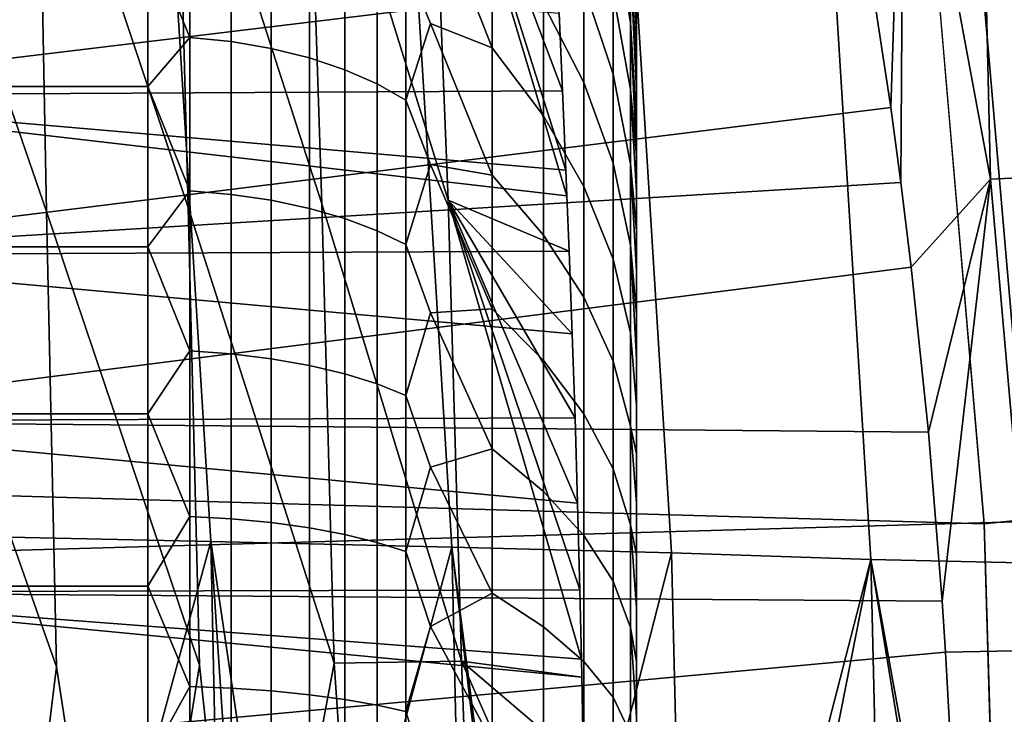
# Model space of a CAD drawing. Header units: metres. Extents: x -166 to 33, y -71 to 34.
# Tile 276 of 332: x 29.82 to 31.3, y 0.61 to 1.65. Entities that reach past the tile are written whole.
import ezdxf

# ---------------------------------------------------------------- set-up
doc = ezdxf.new("R2010")
doc.units = ezdxf.units.M
doc.layers.add('solid_12208131', color=7, linetype='CONTINUOUS')

msp = doc.modelspace()

# ---------------------------------------------------------------- linework, layer by layer
at = {"layer": 'solid_12208131'}
for points in [[(31.402836, 1.417524, 142.166565), (31.367741, 2.126644, 141.535721), (31.228077, 2.826115, 141.977173), (31.261274, 2.118372, 143.057449)], [(31.277578, 1.411286, 143.899338), (31.261274, 2.118372, 143.057449), (31.109476, 2.814106, 143.646591), (31.148167, 2.110228, 144.580521)], [(30.465788, 1.380104, 153.048004), (30.438736, 2.069463, 152.573776), (30.24048, 2.747372, 153.473602), (30.254202, 2.060874, 154.335434)], [(30.276844, 1.374363, 154.819305), (30.254202, 2.060874, 154.335434), (30.050411, 2.735991, 155.240753), (30.058596, 2.052403, 156.098282)], [(29.864738, 1.363108, 158.365234), (29.851561, 2.044041, 157.862152), (29.635952, 2.713676, 158.778183), (29.63275, 2.035781, 159.626862)], [(30.076614, 1.368699, 156.591766), (30.058596, 2.052403, 156.098282), (29.84902, 2.724763, 157.009003), (29.851561, 2.044041, 157.862152)], [(31.21262, 2.701139, 136.199997), (-0.248221, 1.805308, 136.199997), (-0.325803, 0.90286, 136.199997), (31.3414, 1.803235, 136.199997)], [(-0.036319, 2.240965, 136.449997), (31.191105, 1.793371, 136.449997), (31.268379, 0.895766, 136.449997), (-0.094238, 1.793319, 136.449997)], [(31.148167, 2.110228, 144.580521), (31.093777, 1.74741, 145.829117), (31.128571, 1.518571, 145.690216)], [(31.148167, 2.110228, 144.580521), (31.128571, 1.518571, 145.690216), (31.143661, 1.406231, 145.631317)], [(31.148167, 2.110228, 144.580521), (31.143661, 1.406231, 145.631317), (31.159151, 1.27975, 145.571671), (31.277578, 1.411286, 143.899338)], [(31.261274, 2.118372, 143.057449), (31.277578, 1.411286, 143.899338), (31.402836, 1.417524, 142.166565)], [(30.438736, 2.069463, 152.573776), (30.465788, 1.380104, 153.048004), (30.646978, 1.303505, 151.317642), (30.643728, 1.386193, 151.278595)], [(30.438736, 2.069463, 152.573776), (30.643728, 1.386193, 151.278595), (30.642149, 1.424921, 151.259293)], [(30.438736, 2.069463, 152.573776), (30.642149, 1.424921, 151.259293), (30.637127, 1.543718, 151.195801)], [(30.438736, 2.069463, 152.573776), (30.637127, 1.543718, 151.195801), (30.631973, 1.659614, 151.12735)], [(30.295427, 0.687118, 155.061539), (30.276844, 1.374363, 154.819305), (30.058596, 2.052403, 156.098282), (30.076614, 1.368699, 156.591766)], [(30.486029, 0.689982, 153.291306), (30.465788, 1.380104, 153.048004), (30.254202, 2.060874, 154.335434), (30.276844, 1.374363, 154.819305)], [(29.879906, 0.681502, 158.605286), (29.864738, 1.363108, 158.365234), (29.63275, 2.035781, 159.626862), (29.640863, 1.357584, 160.139481)], [(30.093506, 0.684292, 156.832932), (30.076614, 1.368699, 156.591766), (29.851561, 2.044041, 157.862152), (29.864738, 1.363108, 158.365234)], [(30.712675, 1.799753, 147.233582), (30.712675, 1.896429, 147.390594), (30.738914, 1.734234, 147.481201), (30.738914, 1.645827, 147.337616)], [(30.712675, 1.896429, 149.509415), (30.712675, 1.799753, 149.666428), (30.738914, 1.645827, 149.562378), (30.738914, 1.734234, 149.418808)], [(31.075001, 1.857635, 145.906052), (29.34763, 1.763923, 145.840195), (29.34763, 1.536287, 145.700027), (31.093777, 1.74741, 145.829117)], [(30.402805, 1.734797, 150.795593), (30.43944, 1.64426, 150.798233), (30.531868, 1.607648, 150.623688), (30.43944, 1.842665, 150.645981)], [(30.402805, 1.734797, 146.104401), (30.43944, 1.842649, 146.253998), (30.531868, 1.607648, 146.276321), (30.43944, 1.644243, 146.101761)], [(30.531868, 1.607648, 150.623688), (30.531868, 1.786198, 150.479523), (30.43944, 1.842665, 150.645981)], [(30.531868, 1.786198, 146.420486), (30.531868, 1.607648, 146.276321), (30.43944, 1.842649, 146.253998)], [(30.079336, 1.841005, 145.9608), (30.079336, 1.623273, 145.813629), (30.016487, 1.778079, 145.910629)], [(30.079336, 1.623273, 151.086365), (30.079336, 1.841005, 150.939209), (30.016487, 1.77809, 150.989365)], [(30.141251, 1.833958, 145.970322), (30.141251, 1.61706, 145.82373), (30.079336, 1.623273, 145.813629), (30.079336, 1.841005, 145.9608)], [(30.141251, 1.61706, 151.076279), (30.141251, 1.833958, 150.929672), (30.079336, 1.841005, 150.939209), (30.079336, 1.623273, 151.086365)], [(30.20118, 1.822335, 145.986038), (30.20118, 1.606812, 145.840378), (30.141251, 1.61706, 145.82373), (30.141251, 1.833958, 145.970322)], [(30.20118, 1.606812, 151.059631), (30.20118, 1.822335, 150.913956), (30.141251, 1.833958, 150.929672), (30.141251, 1.61706, 151.076279)], [(30.608696, 1.673103, 146.548981), (30.608696, 1.828293, 146.697723), (30.669142, 1.700054, 146.820633), (30.669142, 1.555749, 146.682327)], [(30.608696, 1.828293, 150.202271), (30.608696, 1.673103, 150.351013), (30.669142, 1.555749, 150.217667), (30.669142, 1.700054, 150.079376)], [(30.669142, 1.700054, 146.820633), (30.669142, 1.832109, 146.970673), (30.712675, 1.69011, 147.085327), (30.712675, 1.568289, 146.946915)], [(30.669142, 1.832109, 149.929321), (30.669142, 1.700054, 150.079376), (30.712675, 1.568289, 149.953079), (30.712675, 1.69011, 149.814667)], [(30.258175, 1.806321, 146.00769), (30.258175, 1.592691, 145.863312), (30.20118, 1.606812, 145.840378), (30.20118, 1.822335, 145.986038)], [(30.258175, 1.592691, 151.036697), (30.258175, 1.806321, 150.892303), (30.20118, 1.822335, 150.913956), (30.20118, 1.606812, 151.059631)], [(31.3414, 1.803235, 136.199997), (-0.325803, 0.90286, 136.199997), (-0.351867, 0, 136.199997), (31.418823, 0.901596, 136.199997)], [(30.311329, 1.786169, 146.034943), (30.311329, 1.574923, 145.892166), (30.258175, 1.592691, 145.863312), (30.258175, 1.806321, 146.00769)], [(30.311329, 1.574923, 151.007843), (30.311329, 1.786169, 150.865067), (30.258175, 1.806321, 150.892303), (30.258175, 1.592691, 151.036697)], [(30.712675, 1.69011, 147.085327), (30.712675, 1.799753, 147.233582), (30.738914, 1.645827, 147.337616), (30.738914, 1.545561, 147.202042)], [(30.712675, 1.799753, 149.666428), (30.712675, 1.69011, 149.814667), (30.738914, 1.545561, 149.697952), (30.738914, 1.645827, 149.562378)], [(30.738914, 1.810147, 149.268234), (30.738914, 1.734234, 149.418808), (30.747629, 1.587965, 149.297562), (30.747629, 1.62765, 149.218613)], [(30.738914, 1.810147, 149.268234), (30.747629, 1.62765, 149.218613), (30.747629, 1.663405, 149.137817)], [(30.738914, 1.810147, 147.63176), (30.747629, 1.663405, 147.762192), (30.747629, 1.62765, 147.681396)], [(30.738914, 1.734234, 147.481201), (30.738914, 1.810147, 147.63176), (30.747629, 1.62765, 147.681396), (30.747629, 1.587965, 147.602432)], [(30.747629, -1.797872, 148.362381), (30.747629, 1.8, 148.449997), (30.747629, 1.797872, 148.537613), (30.747629, -1.8, 148.449997)], [(30.747629, -1.791447, 148.27478), (30.747629, 1.797872, 148.362381), (30.747629, 1.8, 148.449997), (30.747629, -1.797872, 148.362381)], [(31.257437, 1.803268, 136.454514), (31.335125, 0.90284, 136.454514), (31.268379, 0.895766, 136.449997), (31.191105, 1.793371, 136.449997)], [(31.335125, 0.90284, 136.454514), (31.257437, 1.803268, 136.454514), (31.323545, 1.810873, 136.46817), (31.40156, 0.906662, 136.46817)], [(-0.094238, 1.793319, 136.449997), (31.268379, 0.895766, 136.449997), (31.2943, 0, 136.449997), (-0.171501, 0.895859, 136.449997)], [(30.359795, 1.762201, 146.067352), (30.359795, 1.55379, 145.926483), (30.311329, 1.574923, 145.892166), (30.311329, 1.786169, 146.034943)], [(30.359795, 1.55379, 150.973511), (30.359795, 1.762201, 150.832657), (30.311329, 1.786169, 150.865067), (30.311329, 1.574923, 151.007843)], [(30.608696, 1.673103, 146.548981), (30.608696, 1.505858, 146.41394), (30.531868, 1.607648, 146.276321), (30.531868, 1.786198, 146.420486)], [(30.608696, 1.505858, 150.486053), (30.608696, 1.673103, 150.351013), (30.531868, 1.786198, 150.479523), (30.531868, 1.607648, 150.623688)], [(30.747629, 1.791447, 148.625229), (30.747629, -1.797872, 148.537613), (30.747629, -1.8, 148.449997), (30.747629, 1.797872, 148.537613)], [(30.747629, -1.780724, 148.187286), (30.747629, 1.791447, 148.27478), (30.747629, 1.797872, 148.362381), (30.747629, -1.791447, 148.27478)], [(30.747629, 1.780724, 148.712723), (30.747629, -1.791447, 148.625229), (30.747629, -1.797872, 148.537613), (30.747629, 1.791447, 148.625229)], [(30.747629, -1.765689, 148.100235), (30.747629, 1.780724, 148.187286), (30.747629, 1.791447, 148.27478), (30.747629, -1.780724, 148.187286)], [(30.016487, 1.550004, 151.134674), (30.016487, 1.77809, 150.989365), (29.34763, 1.778084, 150.98938), (29.34763, 1.550008, 151.134674)], [(30.016487, 1.549991, 145.76532), (29.34763, 1.550008, 145.76532), (29.34763, 1.778084, 145.910629), (30.016487, 1.778079, 145.910629)], [(30.079336, 1.623273, 151.086365), (30.016487, 1.77809, 150.989365), (30.016487, 1.550004, 151.134674)], [(30.079336, 1.623273, 145.813629), (30.016487, 1.549991, 145.76532), (30.016487, 1.778079, 145.910629)], [(30.747629, 1.765689, 148.799774), (30.747629, -1.780724, 148.712723), (30.747629, -1.791447, 148.625229), (30.747629, 1.780724, 148.712723)], [(30.747629, -1.746384, 148.013962), (30.747629, 1.765689, 148.100235), (30.747629, 1.780724, 148.187286), (30.747629, -1.765689, 148.100235)], [(30.631973, 1.659614, 151.12735), (30.637127, 1.543718, 151.195801), (29.34763, 1.536287, 151.199966), (29.34763, 1.763923, 151.059799)], [(30.110807, 0.869456, 47.885841), (29.715532, 0.877912, 43.67804), (29.661283, 1.754743, 43.68594), (30.057018, 1.738067, 47.893261)], [(30.402805, 1.734797, 146.104401), (30.402805, 1.529627, 145.965729), (30.359795, 1.55379, 145.926483), (30.359795, 1.762201, 146.067352)], [(30.402805, 1.529627, 150.934265), (30.402805, 1.734797, 150.795593), (30.359795, 1.762201, 150.832657), (30.359795, 1.55379, 150.973511)], [(30.747629, 1.746384, 148.886047), (30.747629, -1.765689, 148.799774), (30.747629, -1.780724, 148.712723), (30.747629, 1.765689, 148.799774)], [(30.747629, -1.72285, 147.928665), (30.747629, 1.746384, 148.013962), (30.747629, 1.765689, 148.100235), (30.747629, -1.746384, 148.013962)], [(31.093777, 1.74741, 145.829117), (29.34763, 1.536287, 145.700027), (29.34763, 1.297446, 145.579605), (31.128571, 1.518571, 145.690216)], [(30.747629, 1.72285, 148.971329), (30.747629, -1.746384, 148.886047), (30.747629, -1.765689, 148.799774), (30.747629, 1.746384, 148.886047)], [(30.747629, -1.695158, 147.844666), (30.747629, 1.72285, 147.928665), (30.747629, 1.746384, 148.013962), (30.747629, -1.72285, 147.928665)], [(30.471653, 0.860945, 52.085899), (30.110807, 0.869456, 47.885841), (30.057018, 1.738067, 47.893261), (30.418337, 1.721243, 52.092873)], [(30.402805, 1.734797, 146.104401), (30.43944, 1.644243, 146.101761), (30.402805, 1.529627, 145.965729)], [(30.402805, 1.529627, 150.934265), (30.43944, 1.64426, 150.798233), (30.402805, 1.734797, 150.795593)], [(30.738914, 1.734234, 149.418808), (30.738914, 1.645827, 149.562378), (30.747629, 1.497202, 149.449188), (30.747629, 1.544455, 149.374481)], [(30.738914, 1.734234, 149.418808), (30.747629, 1.544455, 149.374481), (30.747629, 1.587965, 149.297562)], [(30.738914, 1.734234, 147.481201), (30.747629, 1.587965, 147.602432), (30.747629, 1.544455, 147.525528)], [(30.738914, 1.645827, 147.337616), (30.738914, 1.734234, 147.481201), (30.747629, 1.544455, 147.525528), (30.747629, 1.497202, 147.450806)], [(30.800232, 0.852049, 56.279026), (30.471653, 0.860945, 52.085899), (30.418337, 1.721243, 52.092873), (30.74741, 1.703956, 56.285572)], [(30.747629, 1.695158, 149.055344), (30.747629, -1.72285, 148.971329), (30.747629, -1.746384, 148.886047), (30.747629, 1.72285, 148.971329)], [(30.747629, -1.663405, 147.762192), (30.747629, 1.695158, 147.844666), (30.747629, 1.72285, 147.928665), (30.747629, -1.695158, 147.844666)], [(30.669142, 1.555749, 146.682327), (30.669142, 1.700054, 146.820633), (30.712675, 1.568289, 146.946915), (30.712675, 1.435169, 146.819336)], [(30.669142, 1.700054, 150.079376), (30.669142, 1.555749, 150.217667), (30.712675, 1.435169, 150.080673), (30.712675, 1.568289, 149.953079)], [(31.098579, 0.842269, 60.465946), (30.800232, 0.852049, 56.279026), (30.74741, 1.703956, 56.285572), (31.046295, 1.685722, 60.472095)], [(30.747629, 1.663405, 149.137817), (30.747629, -1.695158, 149.055344), (30.747629, -1.72285, 148.971329), (30.747629, 1.695158, 149.055344)], [(30.747629, -1.62765, 147.681396), (30.747629, 1.663405, 147.762192), (30.747629, 1.695158, 147.844666), (30.747629, -1.663405, 147.762192)], [(30.712675, 1.568289, 146.946915), (30.712675, 1.69011, 147.085327), (30.738914, 1.545561, 147.202042), (30.738914, 1.434159, 147.07547)], [(30.712675, 1.69011, 149.814667), (30.712675, 1.568289, 149.953079), (30.738914, 1.434159, 149.824524), (30.738914, 1.545561, 149.697952)], [(31.098579, 0.842269, 60.465946), (31.046295, 1.685722, 60.472095), (31.316601, 1.671194, 64.653198), (31.368494, 0.83632, 64.647408)], [(30.608696, 1.505858, 146.41394), (30.608696, 1.673103, 146.548981), (30.669142, 1.555749, 146.682327), (30.669142, 1.400235, 146.556763)], [(30.608696, 1.673103, 150.351013), (30.608696, 1.505858, 150.486053), (30.669142, 1.400235, 150.343246), (30.669142, 1.555749, 150.217667)], [(30.747629, 1.62765, 149.218613), (30.747629, -1.663405, 149.137817), (30.747629, -1.695158, 149.055344), (30.747629, 1.663405, 149.137817)], [(30.747629, -1.587965, 147.602432), (30.747629, 1.62765, 147.681396), (30.747629, 1.663405, 147.762192), (30.747629, -1.62765, 147.681396)], [(30.402805, 1.529627, 150.934265), (30.43944, 1.433342, 150.932602), (30.531868, 1.417516, 150.752197), (30.43944, 1.64426, 150.798233)], [(30.402805, 1.529627, 145.965729), (30.43944, 1.644243, 146.101761), (30.531868, 1.417516, 146.147812), (30.43944, 1.433323, 145.967392)], [(30.531868, 1.417516, 150.752197), (30.531868, 1.607648, 150.623688), (30.43944, 1.64426, 150.798233)], [(30.531868, 1.607648, 146.276321), (30.531868, 1.417516, 146.147812), (30.43944, 1.644243, 146.101761)], [(30.738914, 1.645827, 149.562378), (30.738914, 1.545561, 149.697952), (30.747629, 1.391972, 149.591232), (30.747629, 1.446319, 149.521515)], [(30.738914, 1.645827, 149.562378), (30.747629, 1.446319, 149.521515), (30.747629, 1.497202, 149.449188)], [(30.738914, 1.545561, 147.202042), (30.738914, 1.645827, 147.337616), (30.747629, 1.497202, 147.450806), (30.747629, 1.446319, 147.378479)], [(30.079336, 1.623273, 145.813629), (30.079336, 1.393846, 145.685471), (30.016487, 1.549991, 145.76532)], [(30.079336, 1.393846, 151.214523), (30.079336, 1.623273, 151.086365), (30.016487, 1.550004, 151.134674)], [(30.141251, 1.61706, 145.82373), (30.141251, 1.388511, 145.696045), (30.079336, 1.393846, 145.685471), (30.079336, 1.623273, 145.813629)], [(30.141251, 1.388511, 151.203949), (30.141251, 1.61706, 151.076279), (30.079336, 1.623273, 151.086365), (30.079336, 1.393846, 151.214523)], [(30.747629, 1.587965, 149.297562), (30.747629, -1.62765, 149.218613), (30.747629, -1.663405, 149.137817), (30.747629, 1.62765, 149.218613)], [(30.747629, -1.544455, 147.525528), (30.747629, 1.587965, 147.602432), (30.747629, 1.62765, 147.681396), (30.747629, -1.587965, 147.602432)], [(30.20118, 1.606812, 145.840378), (30.20118, 1.379711, 145.713501), (30.141251, 1.388511, 145.696045), (30.141251, 1.61706, 145.82373)], [(30.20118, 1.379711, 151.186493), (30.20118, 1.606812, 151.059631), (30.141251, 1.61706, 151.076279), (30.141251, 1.388511, 151.203949)], [(30.258175, 1.592691, 145.863312), (30.258175, 1.367587, 145.737549), (30.20118, 1.379711, 145.713501), (30.20118, 1.606812, 145.840378)], [(30.258175, 1.367587, 151.162445), (30.258175, 1.592691, 151.036697), (30.20118, 1.606812, 151.059631), (30.20118, 1.379711, 151.186493)], [(30.608696, 1.505858, 146.41394), (30.608696, 1.327764, 146.293579), (30.531868, 1.417516, 146.147812), (30.531868, 1.607648, 146.276321)], [(30.608696, 1.327764, 150.60643), (30.608696, 1.505858, 150.486053), (30.531868, 1.607648, 150.623688), (30.531868, 1.417516, 150.752197)], [(30.311329, 1.574923, 145.892166), (30.311329, 1.35233, 145.767807), (30.258175, 1.367587, 145.737549), (30.258175, 1.592691, 145.863312)], [(30.311329, 1.35233, 151.132187), (30.311329, 1.574923, 151.007843), (30.258175, 1.592691, 151.036697), (30.258175, 1.367587, 151.162445)], [(30.747629, 1.544455, 149.374481), (30.747629, -1.587965, 149.297562), (30.747629, -1.62765, 149.218613), (30.747629, 1.587965, 149.297562)], [(30.747629, -1.497202, 147.450806), (30.747629, 1.544455, 147.525528), (30.747629, 1.587965, 147.602432), (30.747629, -1.544455, 147.525528)], [(30.359795, 1.55379, 145.926483), (30.359795, 1.334183, 145.803802), (30.311329, 1.35233, 145.767807), (30.311329, 1.574923, 145.892166)], [(30.359795, 1.334183, 151.096191), (30.359795, 1.55379, 150.973511), (30.311329, 1.574923, 151.007843), (30.311329, 1.35233, 151.132187)], [(30.712675, 1.435169, 146.819336), (30.712675, 1.568289, 146.946915), (30.738914, 1.434159, 147.07547), (30.738914, 1.312424, 146.958801)], [(30.712675, 1.568289, 149.953079), (30.712675, 1.435169, 150.080673), (30.738914, 1.312424, 149.941208), (30.738914, 1.434159, 149.824524)], [(30.016487, 1.549991, 145.76532), (30.016487, 1.310108, 145.640442), (29.34763, 1.310106, 145.640442), (29.34763, 1.550008, 145.76532)], [(30.016487, 1.310121, 151.259552), (30.016487, 1.550004, 151.134674), (29.34763, 1.550008, 151.134674), (29.34763, 1.310106, 151.259552)], [(30.079336, 1.393846, 151.214523), (30.016487, 1.550004, 151.134674), (30.016487, 1.310121, 151.259552)], [(30.079336, 1.393846, 145.685471), (30.016487, 1.310108, 145.640442), (30.016487, 1.549991, 145.76532)], [(30.402805, 1.529627, 145.965729), (30.402805, 1.313435, 145.844955), (30.359795, 1.334183, 145.803802), (30.359795, 1.55379, 145.926483)], [(30.402805, 1.313435, 151.055038), (30.402805, 1.529627, 150.934265), (30.359795, 1.55379, 150.973511), (30.359795, 1.334183, 151.096191)], [(30.669142, 1.400235, 146.556763), (30.669142, 1.555749, 146.682327), (30.712675, 1.435169, 146.819336), (30.712675, 1.291708, 146.703491)], [(30.669142, 1.555749, 150.217667), (30.669142, 1.400235, 150.343246), (30.712675, 1.291708, 150.196503), (30.712675, 1.435169, 150.080673)], [(30.637127, 1.543718, 151.195801), (30.642149, 1.424921, 151.259293), (29.34763, 1.536287, 151.199966)], [(30.643728, 1.386193, 151.278595), (30.646978, 1.303505, 151.317642), (29.34763, 1.297446, 151.320389), (29.34763, 1.536287, 151.199966)], [(30.642149, 1.424921, 151.259293), (30.643728, 1.386193, 151.278595), (29.34763, 1.536287, 151.199966)], [(30.738914, 1.545561, 149.697952), (30.738914, 1.434159, 149.824524), (30.747629, 1.334266, 149.658188), (30.747629, 1.391972, 149.591232)], [(30.738914, 1.545561, 147.202042), (30.747629, 1.446319, 147.378479), (30.747629, 1.391972, 147.308762)], [(30.738914, 1.434159, 147.07547), (30.738914, 1.545561, 147.202042), (30.747629, 1.391972, 147.308762), (30.747629, 1.334266, 147.241806)], [(30.747629, 1.497202, 149.449188), (30.747629, -1.544455, 149.374481), (30.747629, -1.587965, 149.297562), (30.747629, 1.544455, 149.374481)], [(30.747629, -1.446319, 147.378479), (30.747629, 1.497202, 147.450806), (30.747629, 1.544455, 147.525528), (30.747629, -1.497202, 147.450806)], [(31.143661, 1.406231, 145.631317), (31.128571, 1.518571, 145.690216), (29.34763, 1.297446, 145.579605)], [(30.402805, 1.529627, 145.965729), (30.43944, 1.433323, 145.967392), (30.402805, 1.313435, 145.844955)], [(30.402805, 1.313435, 151.055038), (30.43944, 1.433342, 150.932602), (30.402805, 1.529627, 150.934265)], [(30.608696, 1.327764, 146.293579), (30.608696, 1.505858, 146.41394), (30.669142, 1.400235, 146.556763), (30.669142, 1.234632, 146.444824)], [(30.608696, 1.505858, 150.486053), (30.608696, 1.327764, 150.60643), (30.669142, 1.234632, 150.45517), (30.669142, 1.400235, 150.343246)], [(30.747629, 1.446319, 149.521515), (30.747629, -1.497202, 149.449188), (30.747629, -1.544455, 149.374481), (30.747629, 1.497202, 149.449188)], [(30.747629, -1.391972, 147.308762), (30.747629, 1.446319, 147.378479), (30.747629, 1.497202, 147.450806), (30.747629, -1.446319, 147.378479)], [(30.747629, 1.391972, 149.591232), (30.747629, -1.446319, 149.521515), (30.747629, -1.497202, 149.449188), (30.747629, 1.446319, 149.521515)], [(30.747629, -1.334266, 147.241806), (30.747629, 1.391972, 147.308762), (30.747629, 1.446319, 147.378479), (30.747629, -1.391972, 147.308762)], [(30.402805, 1.313435, 151.055038), (30.43944, 1.211515, 151.04808), (30.531868, 1.217169, 150.864105), (30.43944, 1.433342, 150.932602)], [(30.402805, 1.313435, 145.844955), (30.43944, 1.433323, 145.967392), (30.531868, 1.217169, 146.035889), (30.43944, 1.211495, 145.851913)], [(30.531868, 1.217169, 150.864105), (30.531868, 1.417516, 150.752197), (30.43944, 1.433342, 150.932602)], [(30.531868, 1.417516, 146.147812), (30.531868, 1.217169, 146.035889), (30.43944, 1.433323, 145.967392)], [(30.712675, 1.291708, 146.703491), (30.712675, 1.435169, 146.819336), (30.738914, 1.312424, 146.958801), (30.738914, 1.181233, 146.852875)], [(30.712675, 1.435169, 150.080673), (30.712675, 1.291708, 150.196503), (30.738914, 1.181233, 150.047134), (30.738914, 1.312424, 149.941208)], [(30.738914, 1.434159, 149.824524), (30.738914, 1.312424, 149.941208), (30.747629, 1.209351, 149.783218), (30.747629, 1.273332, 149.722244)], [(30.738914, 1.434159, 149.824524), (30.747629, 1.273332, 149.722244), (30.747629, 1.334266, 149.658188)], [(30.738914, 1.434159, 147.07547), (30.747629, 1.334266, 147.241806), (30.747629, 1.273332, 147.17775)], [(30.738914, 1.312424, 146.958801), (30.738914, 1.434159, 147.07547), (30.747629, 1.273332, 147.17775), (30.747629, 1.209351, 147.116791)], [(30.608696, 1.327764, 146.293579), (30.608696, 1.140103, 146.188736), (30.531868, 1.217169, 146.035889), (30.531868, 1.417516, 146.147812)], [(30.608696, 1.140103, 150.711258), (30.608696, 1.327764, 150.60643), (30.531868, 1.417516, 150.752197), (30.531868, 1.217169, 150.864105)], [(31.277578, 1.411286, 143.899338), (31.339594, 0.706335, 143.697937), (31.460629, 0.70937, 142.015656), (31.402836, 1.417524, 142.166565)], [(31.143661, 1.406231, 145.631317), (29.34763, 1.297446, 145.579605), (29.34763, 1.049445, 145.47995), (31.159151, 1.27975, 145.571671)], [(30.669142, 1.234632, 146.444824), (30.669142, 1.400235, 146.556763), (30.712675, 1.291708, 146.703491), (30.712675, 1.138941, 146.600235)], [(30.669142, 1.400235, 150.343246), (30.669142, 1.234632, 150.45517), (30.712675, 1.138941, 150.299759), (30.712675, 1.291708, 150.196503)], [(31.277578, 1.411286, 143.899338), (31.159151, 1.27975, 145.571671), (31.184933, 1.033035, 145.474213)], [(31.277578, 1.411286, 143.899338), (31.184933, 1.033035, 145.474213), (31.205456, 0.780019, 145.398102)], [(31.339594, 0.706335, 143.697937), (31.277578, 1.411286, 143.899338), (31.205456, 0.780019, 145.398102), (31.210491, 0.703711, 145.379608)], [(30.079336, 1.393846, 145.685471), (30.079336, 1.154376, 145.577225), (30.016487, 1.310108, 145.640442)], [(30.079336, 1.154376, 151.322769), (30.079336, 1.393846, 151.214523), (30.016487, 1.310121, 151.259552)], [(30.141251, 1.388511, 145.696045), (30.141251, 1.149958, 145.588226), (30.079336, 1.154376, 145.577225), (30.079336, 1.393846, 145.685471)], [(30.141251, 1.149958, 151.311783), (30.141251, 1.388511, 151.203949), (30.079336, 1.393846, 151.214523), (30.079336, 1.154376, 151.322769)], [(30.20118, 1.379711, 145.713501), (30.20118, 1.14267, 145.606354), (30.141251, 1.149958, 145.588226), (30.141251, 1.388511, 145.696045)], [(30.20118, 1.14267, 151.29364), (30.20118, 1.379711, 151.186493), (30.141251, 1.388511, 151.203949), (30.141251, 1.149958, 151.311783)], [(30.747629, 1.334266, 149.658188), (30.747629, -1.391972, 149.591232), (30.747629, -1.446319, 149.521515), (30.747629, 1.391972, 149.591232)], [(30.747629, -1.334266, 147.241806), (30.747629, 1.334266, 147.241806), (30.747629, 1.391972, 147.308762)], [(30.258175, 1.367587, 145.737549), (30.258175, 1.132628, 145.631348), (30.20118, 1.14267, 145.606354), (30.20118, 1.379711, 145.713501)], [(30.258175, 1.132628, 151.268661), (30.258175, 1.367587, 151.162445), (30.20118, 1.379711, 151.186493), (30.20118, 1.14267, 151.29364)], [(30.295427, 0.687118, 155.061539), (30.486029, 0.689982, 153.291306), (30.276844, 1.374363, 154.819305)], [(30.465788, 1.380104, 153.048004), (30.486029, 0.689982, 153.291306), (30.666199, 0.666242, 151.528732), (30.665623, 0.692992, 151.522827)], [(30.465788, 1.380104, 153.048004), (30.665623, 0.692992, 151.522827), (30.663183, 0.796982, 151.497513)], [(30.465788, 1.380104, 153.048004), (30.663183, 0.796982, 151.497513), (30.659704, 0.926362, 151.460709)], [(30.465788, 1.380104, 153.048004), (30.659704, 0.926362, 151.460709), (30.655817, 1.054004, 151.418427)], [(30.465788, 1.380104, 153.048004), (30.655817, 1.054004, 151.418427), (30.651562, 1.179738, 151.370743)], [(30.465788, 1.380104, 153.048004), (30.651562, 1.179738, 151.370743), (30.646978, 1.303505, 151.317642)], [(29.640863, 1.357584, 160.139481), (29.654278, 0.678746, 160.378403), (29.795673, 0, 159.39621), (29.879906, 0.681502, 158.605286)], [(29.864738, 1.363108, 158.365234), (29.879906, 0.681502, 158.605286), (29.984461, 0, 157.873947), (30.093506, 0.684292, 156.832932)], [(30.076614, 1.368699, 156.591766), (30.093506, 0.684292, 156.832932), (30.166731, 0, 156.33287), (30.295427, 0.687118, 155.061539)], [(30.311329, 1.35233, 145.767807), (30.311329, 1.119993, 145.662796), (30.258175, 1.132628, 145.631348), (30.258175, 1.367587, 145.737549)], [(30.311329, 1.119993, 151.237213), (30.311329, 1.35233, 151.132187), (30.258175, 1.367587, 151.162445), (30.258175, 1.132628, 151.268661)], [(30.359795, 1.334183, 145.803802), (30.359795, 1.104964, 145.700195), (30.311329, 1.119993, 145.662796), (30.311329, 1.35233, 145.767807)], [(30.359795, 1.104964, 151.199814), (30.359795, 1.334183, 151.096191), (30.311329, 1.35233, 151.132187), (30.311329, 1.119993, 151.237213)], [(30.402805, 1.313435, 145.844955), (30.402805, 1.087781, 145.74295), (30.359795, 1.104964, 145.700195), (30.359795, 1.334183, 145.803802)], [(30.402805, 1.087781, 151.157043), (30.402805, 1.313435, 151.055038), (30.359795, 1.334183, 151.096191), (30.359795, 1.104964, 151.199814)], [(30.608696, 1.140103, 146.188736), (30.608696, 1.327764, 146.293579), (30.669142, 1.234632, 146.444824), (30.669142, 1.060134, 146.347351)], [(30.608696, 1.327764, 150.60643), (30.608696, 1.140103, 150.711258), (30.669142, 1.060134, 150.552658), (30.669142, 1.234632, 150.45517)], [(30.747629, 1.334266, 149.658188), (30.747629, -1.334266, 149.658188), (30.747629, -1.391972, 149.591232)], [(30.747629, 1.334266, 149.658188), (30.747629, 1.273332, 149.722244), (30.747629, -1.334266, 149.658188)], [(30.747629, -1.273332, 147.17775), (30.747629, 1.273332, 147.17775), (30.747629, 1.334266, 147.241806)], [(30.747629, -1.334266, 147.241806), (30.747629, -1.273332, 147.17775), (30.747629, 1.334266, 147.241806)], [(30.402805, 1.313435, 145.844955), (30.43944, 1.211495, 145.851913), (30.402805, 1.087781, 145.74295)], [(30.402805, 1.087781, 151.157043), (30.43944, 1.211515, 151.04808), (30.402805, 1.313435, 151.055038)], [(30.738914, 1.312424, 149.941208), (30.738914, 1.181233, 150.047134), (30.747629, 1.07276, 149.895401), (30.747629, 1.142444, 149.840973)], [(30.738914, 1.312424, 149.941208), (30.747629, 1.142444, 149.840973), (30.747629, 1.209351, 149.783218)], [(30.738914, 1.312424, 146.958801), (30.747629, 1.209351, 147.116791), (30.747629, 1.142444, 147.059021)], [(30.738914, 1.181233, 146.852875), (30.738914, 1.312424, 146.958801), (30.747629, 1.142444, 147.059021), (30.747629, 1.07276, 147.004593)], [(30.016487, 1.060268, 151.363052), (30.016487, 1.310121, 151.259552), (29.34763, 1.310106, 151.259552), (29.34763, 1.060268, 151.363052)], [(30.016487, 1.310108, 145.640442), (30.016487, 1.060254, 145.536957), (29.34763, 1.060268, 145.536957), (29.34763, 1.310106, 145.640442)], [(30.646978, 1.303505, 151.317642), (30.651562, 1.179738, 151.370743), (29.34763, 1.297446, 151.320389)], [(30.651562, 1.179738, 151.370743), (30.655817, 1.054004, 151.418427), (29.34763, 1.049445, 151.420044), (29.34763, 1.297446, 151.320389)], [(30.079336, 1.154376, 151.322769), (30.016487, 1.310121, 151.259552), (30.016487, 1.060268, 151.363052)], [(30.079336, 1.154376, 145.577225), (30.016487, 1.060254, 145.536957), (30.016487, 1.310108, 145.640442)], [(30.712675, 1.138941, 146.600235), (30.712675, 1.291708, 146.703491), (30.738914, 1.181233, 146.852875), (30.738914, 1.041532, 146.758438)], [(30.712675, 1.291708, 150.196503), (30.712675, 1.138941, 150.299759), (30.738914, 1.041532, 150.141556), (30.738914, 1.181233, 150.047134)], [(31.184933, 1.033035, 145.474213), (31.159151, 1.27975, 145.571671), (29.34763, 1.049445, 145.47995)], [(30.747629, 1.273332, 149.722244), (30.747629, -1.273332, 149.722244), (30.747629, -1.334266, 149.658188)], [(30.747629, 1.273332, 149.722244), (30.747629, 1.209351, 149.783218), (30.747629, -1.273332, 149.722244)], [(30.747629, -1.209351, 147.116791), (30.747629, 1.209351, 147.116791), (30.747629, 1.273332, 147.17775)], [(30.747629, -1.273332, 147.17775), (30.747629, -1.209351, 147.116791), (30.747629, 1.273332, 147.17775)], [(30.669142, 1.060134, 146.347351), (30.669142, 1.234632, 146.444824), (30.712675, 1.138941, 146.600235), (30.712675, 0.977968, 146.510315)], [(30.669142, 1.234632, 150.45517), (30.669142, 1.060134, 150.552658), (30.712675, 0.977968, 150.389679), (30.712675, 1.138941, 150.299759)], [(30.402805, 1.087781, 151.157043), (30.43944, 0.980467, 151.143784), (30.531868, 1.008054, 150.958633), (30.43944, 1.211515, 151.04808)], [(30.402805, 1.087781, 145.74295), (30.43944, 1.211495, 145.851913), (30.531868, 1.008054, 145.94136), (30.43944, 0.980447, 145.75621)], [(30.531868, 1.217169, 146.035889), (30.531868, 1.008054, 145.94136), (30.43944, 1.211495, 145.851913)], [(30.531868, 1.008054, 150.958633), (30.531868, 1.217169, 150.864105), (30.43944, 1.211515, 151.04808)], [(30.608696, 1.140103, 146.188736), (30.608696, 0.944228, 146.100204), (30.531868, 1.008054, 145.94136), (30.531868, 1.217169, 146.035889)], [(30.608696, 0.944228, 150.799805), (30.608696, 1.140103, 150.711258), (30.531868, 1.217169, 150.864105), (30.531868, 1.008054, 150.958633)], [(30.747629, 1.209351, 149.783218), (30.747629, -1.209351, 149.783218), (30.747629, -1.273332, 149.722244)], [(30.747629, 1.209351, 149.783218), (30.747629, 1.142444, 149.840973), (30.747629, -1.209351, 149.783218)], [(30.747629, -1.142444, 147.059021), (30.747629, 1.142444, 147.059021), (30.747629, 1.209351, 147.116791)], [(30.747629, -1.209351, 147.116791), (30.747629, -1.142444, 147.059021), (30.747629, 1.209351, 147.116791)], [(30.738914, 1.041532, 150.141556), (30.747629, 1.000515, 149.94632), (30.747629, 1.07276, 149.895401), (30.738914, 1.181233, 150.047134)], [(30.738914, 1.041532, 146.758438), (30.738914, 1.181233, 146.852875), (30.747629, 1.07276, 147.004593), (30.747629, 1.000515, 146.95369)], [(30.079336, 1.154376, 145.577225), (30.079336, 0.906589, 145.48967), (30.016487, 1.060254, 145.536957)], [(30.079336, 0.906589, 151.410324), (30.079336, 1.154376, 151.322769), (30.016487, 1.060268, 151.363052)], [(30.141251, 1.149958, 145.588226), (30.141251, 0.903119, 145.501007), (30.079336, 0.906589, 145.48967), (30.079336, 1.154376, 145.577225)], [(30.141251, 0.903119, 151.398987), (30.141251, 1.149958, 151.311783), (30.079336, 1.154376, 151.322769), (30.079336, 0.906589, 151.410324)], [(30.20118, 1.14267, 145.606354), (30.20118, 0.897396, 145.519699), (30.141251, 0.903119, 145.501007), (30.141251, 1.149958, 145.588226)], [(30.20118, 0.897396, 151.38031), (30.20118, 1.14267, 151.29364), (30.141251, 1.149958, 151.311783), (30.141251, 0.903119, 151.398987)], [(30.258175, 1.132628, 145.631348), (30.258175, 0.88951, 145.545441), (30.20118, 0.897396, 145.519699), (30.20118, 1.14267, 145.606354)], [(30.258175, 0.88951, 151.354553), (30.258175, 1.132628, 151.268661), (30.20118, 1.14267, 151.29364), (30.20118, 0.897396, 151.38031)], [(30.608696, 0.944228, 146.100204), (30.608696, 1.140103, 146.188736), (30.669142, 1.060134, 146.347351), (30.669142, 0.877998, 146.265015)], [(30.608696, 1.140103, 150.711258), (30.608696, 0.944228, 150.799805), (30.669142, 0.877998, 150.634979), (30.669142, 1.060134, 150.552658)], [(30.712675, 0.977968, 146.510315), (30.712675, 1.138941, 146.600235), (30.738914, 1.041532, 146.758438), (30.738914, 0.894326, 146.676208)], [(30.712675, 1.138941, 150.299759), (30.712675, 0.977968, 150.389679), (30.738914, 0.894326, 150.223785), (30.738914, 1.041532, 150.141556)], [(30.747629, 1.142444, 149.840973), (30.747629, -1.142444, 149.840973), (30.747629, -1.209351, 149.783218)], [(30.747629, 1.142444, 149.840973), (30.747629, 1.07276, 149.895401), (30.747629, -1.142444, 149.840973)], [(30.747629, -1.07276, 147.004593), (30.747629, 1.07276, 147.004593), (30.747629, 1.142444, 147.059021)], [(30.747629, -1.142444, 147.059021), (30.747629, -1.07276, 147.004593), (30.747629, 1.142444, 147.059021)], [(30.311329, 1.119993, 145.662796), (30.311329, 0.879586, 145.57785), (30.258175, 0.88951, 145.545441), (30.258175, 1.132628, 145.631348)], [(30.311329, 0.879586, 151.322144), (30.311329, 1.119993, 151.237213), (30.258175, 1.132628, 151.268661), (30.258175, 0.88951, 151.354553)], [(30.359795, 1.104964, 145.700195), (30.359795, 0.867783, 145.616394), (30.311329, 0.879586, 145.57785), (30.311329, 1.119993, 145.662796)], [(30.359795, 0.867783, 151.283615), (30.359795, 1.104964, 151.199814), (30.311329, 1.119993, 151.237213), (30.311329, 0.879586, 151.322144)], [(30.402805, 1.087781, 145.74295), (30.402805, 0.854288, 145.660461), (30.359795, 0.867783, 145.616394), (30.359795, 1.104964, 145.700195)], [(30.402805, 0.854288, 151.239548), (30.402805, 1.087781, 151.157043), (30.359795, 1.104964, 151.199814), (30.359795, 0.867783, 151.283615)], [(30.402805, 1.087781, 145.74295), (30.43944, 0.980447, 145.75621), (30.402805, 0.854288, 145.660461)], [(30.402805, 0.854288, 151.239548), (30.43944, 0.980467, 151.143784), (30.402805, 1.087781, 151.157043)], [(30.747629, 1.07276, 149.895401), (30.747629, -1.07276, 149.895401), (30.747629, -1.142444, 149.840973)], [(30.747629, 1.07276, 149.895401), (30.747629, 1.000515, 149.94632), (30.747629, -1.07276, 149.895401)], [(30.747629, -1.000515, 146.95369), (30.747629, 1.000515, 146.95369), (30.747629, 1.07276, 147.004593)], [(30.747629, -1.07276, 147.004593), (30.747629, -1.000515, 146.95369), (30.747629, 1.07276, 147.004593)], [(30.016487, 1.060254, 145.536957), (30.016487, 0.802331, 145.455627), (29.34763, 0.802344, 145.455627), (29.34763, 1.060268, 145.536957)], [(30.016487, 0.802345, 151.444366), (30.016487, 1.060268, 151.363052), (29.34763, 1.060268, 151.363052), (29.34763, 0.802344, 151.444366)], [(30.655817, 1.054004, 151.418427), (30.659704, 0.926362, 151.460709), (29.34763, 1.049445, 151.420044)], [(30.659704, 0.926362, 151.460709), (30.663183, 0.796982, 151.497513), (29.34763, 0.793654, 151.498383), (29.34763, 1.049445, 151.420044)], [(31.205456, 0.780019, 145.398102), (31.184933, 1.033035, 145.474213), (29.34763, 1.049445, 145.47995), (29.34763, 0.793654, 145.401627)], [(30.079336, 0.906589, 151.410324), (30.016487, 1.060268, 151.363052), (30.016487, 0.802345, 151.444366)], [(30.079336, 0.906589, 145.48967), (30.016487, 0.802331, 145.455627), (30.016487, 1.060254, 145.536957)], [(30.669142, 0.877998, 146.265015), (30.669142, 1.060134, 146.347351), (30.712675, 0.977968, 146.510315), (30.712675, 0.809948, 146.434372)], [(30.669142, 1.060134, 150.552658), (30.669142, 0.877998, 150.634979), (30.712675, 0.809948, 150.465637), (30.712675, 0.977968, 150.389679)], [(30.738914, 1.041532, 150.141556), (30.738914, 0.894326, 150.223785), (30.747629, 0.848933, 150.037231), (30.747629, 0.925851, 149.993637)], [(30.738914, 1.041532, 150.141556), (30.747629, 0.925851, 149.993637), (30.747629, 1.000515, 149.94632)], [(30.738914, 1.041532, 146.758438), (30.747629, 1.000515, 146.95369), (30.747629, 0.925851, 146.906372)], [(30.738914, 0.894326, 146.676208), (30.738914, 1.041532, 146.758438), (30.747629, 0.925851, 146.906372), (30.747629, 0.848933, 146.862762)], [(30.531868, 1.008054, 145.94136), (30.531868, 0.791675, 145.864914), (30.43944, 0.980447, 145.75621)], [(30.531868, 0.791675, 151.035095), (30.531868, 1.008054, 150.958633), (30.43944, 0.980467, 151.143784)], [(30.608696, 0.944228, 146.100204), (30.608696, 0.741549, 146.028595), (30.531868, 0.791675, 145.864914), (30.531868, 1.008054, 145.94136)], [(30.608696, 0.741549, 150.871414), (30.608696, 0.944228, 150.799805), (30.531868, 1.008054, 150.958633), (30.531868, 0.791675, 151.035095)], [(30.747629, 1.000515, 149.94632), (30.747629, -1.000515, 149.94632), (30.747629, -1.07276, 149.895401)], [(30.747629, 1.000515, 149.94632), (30.747629, 0.925851, 149.993637), (30.747629, -1.000515, 149.94632)], [(30.747629, -0.925851, 146.906372), (30.747629, 0.925851, 146.906372), (30.747629, 1.000515, 146.95369)], [(30.747629, -1.000515, 146.95369), (30.747629, -0.925851, 146.906372), (30.747629, 1.000515, 146.95369)], [(30.402805, 0.854288, 151.239548), (30.43944, 0.741958, 151.218979), (30.531868, 0.791675, 151.035095), (30.43944, 0.980467, 151.143784)], [(30.402805, 0.854288, 145.660461), (30.43944, 0.980447, 145.75621), (30.531868, 0.791675, 145.864914), (30.43944, 0.741937, 145.681015)], [(30.712675, 0.809948, 146.434372), (30.712675, 0.977968, 146.510315), (30.738914, 0.894326, 146.676208), (30.738914, 0.740676, 146.60675)], [(30.712675, 0.977968, 150.389679), (30.712675, 0.809948, 150.465637), (30.738914, 0.740676, 150.293243), (30.738914, 0.894326, 150.223785)], [(30.608696, 0.741549, 146.028595), (30.608696, 0.944228, 146.100204), (30.669142, 0.877998, 146.265015), (30.669142, 0.689536, 146.198425)], [(30.608696, 0.944228, 150.799805), (30.608696, 0.741549, 150.871414), (30.669142, 0.689536, 150.701569), (30.669142, 0.877998, 150.634979)], [(30.747629, 0.925851, 149.993637), (30.747629, -0.925851, 149.993637), (30.747629, -1.000515, 149.94632)], [(30.747629, 0.925851, 149.993637), (30.747629, 0.848933, 150.037231), (30.747629, -0.925851, 149.993637)], [(30.747629, -0.848933, 146.862762), (30.747629, 0.848933, 146.862762), (30.747629, 0.925851, 146.906372)], [(30.747629, -0.925851, 146.906372), (30.747629, -0.848933, 146.862762), (30.747629, 0.925851, 146.906372)], [(31.418823, 0.901596, 136.199997), (-0.351867, 0, 136.199997), (-0.325886, -0.90159, 136.199997), (31.444803, 0, 136.199997)], [(30.079336, 0.906589, 145.48967), (30.079336, 0.65227, 145.423462), (30.016487, 0.802331, 145.455627)], [(30.079336, 0.65227, 151.476547), (30.079336, 0.906589, 151.410324), (30.016487, 0.802345, 151.444366)], [(30.141251, 0.903119, 145.501007), (30.141251, 0.649774, 145.435043), (30.079336, 0.65227, 145.423462), (30.079336, 0.906589, 145.48967)], [(30.141251, 0.649774, 151.464966), (30.141251, 0.903119, 151.398987), (30.079336, 0.906589, 151.410324), (30.079336, 0.65227, 151.476547)], [(30.20118, 0.897396, 145.519699), (30.20118, 0.645656, 145.454147), (30.141251, 0.649774, 145.435043), (30.141251, 0.903119, 145.501007)], [(30.20118, 0.645656, 151.445847), (30.20118, 0.897396, 151.38031), (30.141251, 0.903119, 151.398987), (30.141251, 0.649774, 151.464966)], [(31.335125, 0.90284, 136.454514), (31.361193, 0, 136.454514), (31.2943, 0, 136.449997), (31.268379, 0.895766, 136.449997)], [(-0.171501, 0.895859, 136.449997), (31.2943, 0, 136.449997), (31.268379, -0.89582, 136.449997), (-0.197421, 0, 136.449997)], [(30.258175, 0.88951, 145.545441), (30.258175, 0.639982, 145.480469), (30.20118, 0.645656, 145.454147), (30.20118, 0.897396, 145.519699)], [(30.258175, 0.639982, 151.419525), (30.258175, 0.88951, 151.354553), (30.20118, 0.897396, 151.38031), (30.20118, 0.645656, 151.445847)], [(30.311329, 0.879586, 145.57785), (30.311329, 0.632842, 145.513596), (30.258175, 0.639982, 145.480469), (30.258175, 0.88951, 145.545441)], [(30.311329, 0.632842, 151.386398), (30.311329, 0.879586, 151.322144), (30.258175, 0.88951, 151.354553), (30.258175, 0.639982, 151.419525)], [(30.738914, 0.894326, 150.223785), (30.738914, 0.740676, 150.293243), (30.747629, 0.689199, 150.112823), (30.747629, 0.769997, 150.076996)], [(30.738914, 0.894326, 150.223785), (30.747629, 0.769997, 150.076996), (30.747629, 0.848933, 150.037231)], [(30.738914, 0.894326, 146.676208), (30.747629, 0.848933, 146.862762), (30.747629, 0.769997, 146.823013)], [(30.738914, 0.740676, 146.60675), (30.738914, 0.894326, 146.676208), (30.747629, 0.769997, 146.823013), (30.747629, 0.689199, 146.78717)], [(29.873331, -0.000504, 45.120953), (29.734177, -0.000431, 43.680584), (29.715532, 0.877912, 43.67804), (30.110807, 0.869456, 47.885841)], [(30.359795, 0.867783, 145.616394), (30.359795, 0.62435, 145.553009), (30.311329, 0.632842, 145.513596), (30.311329, 0.879586, 145.57785)], [(30.359795, 0.62435, 151.347), (30.359795, 0.867783, 151.283615), (30.311329, 0.879586, 151.322144), (30.311329, 0.632842, 151.386398)], [(30.669142, 0.689536, 146.198425), (30.669142, 0.877998, 146.265015), (30.712675, 0.809948, 146.434372), (30.712675, 0.636092, 146.37294)], [(30.669142, 0.877998, 150.634979), (30.669142, 0.689536, 150.701569), (30.712675, 0.636092, 150.527054), (30.712675, 0.809948, 150.465637)], [(30.110807, 0.869456, 47.885841), (30.129375, -0.000655, 47.88995), (29.873331, -0.000504, 45.120953)], [(30.168503, -0.00068, 48.327751), (30.129375, -0.000655, 47.88995), (30.110807, 0.869456, 47.885841)], [(30.239168, -0.000727, 49.128925), (30.168503, -0.00068, 48.327751), (30.110807, 0.869456, 47.885841)], [(30.471653, 0.860945, 52.085899), (30.239168, -0.000727, 49.128925), (30.110807, 0.869456, 47.885841)], [(30.471653, 0.860945, 52.085899), (30.491058, -0.000863, 52.102982), (30.239168, -0.000727, 49.128925)], [(30.402805, 0.854288, 145.660461), (30.402805, 0.614641, 145.598053), (30.359795, 0.62435, 145.553009), (30.359795, 0.867783, 145.616394)], [(30.402805, 0.614641, 151.301941), (30.402805, 0.854288, 151.239548), (30.359795, 0.867783, 151.283615), (30.359795, 0.62435, 151.347)], [(30.573139, -0.000886, 53.115391), (30.491058, -0.000863, 52.102982), (30.471653, 0.860945, 52.085899)], [(30.581711, -0.000889, 53.222424), (30.573139, -0.000886, 53.115391), (30.471653, 0.860945, 52.085899)], [(30.800232, 0.852049, 56.279026), (30.581711, -0.000889, 53.222424), (30.471653, 0.860945, 52.085899)], [(30.402805, 0.854288, 145.660461), (30.43944, 0.741937, 145.681015), (30.402805, 0.614641, 145.598053)], [(30.402805, 0.614641, 151.301941), (30.43944, 0.741958, 151.218979), (30.402805, 0.854288, 151.239548)], [(30.800232, 0.852049, 56.279026), (30.820839, -0.001179, 56.316692), (30.581711, -0.000889, 53.222424)], [(30.747629, 0.848933, 150.037231), (30.747629, -0.848933, 150.037231), (30.747629, -0.925851, 149.993637)], [(30.747629, 0.848933, 150.037231), (30.747629, 0.769997, 150.076996), (30.747629, -0.848933, 150.037231)], [(30.747629, -0.769997, 146.823013), (30.747629, 0.769997, 146.823013), (30.747629, 0.848933, 146.862762)], [(30.747629, -0.848933, 146.862762), (30.747629, -0.769997, 146.823013), (30.747629, 0.848933, 146.862762)], [(30.880985, -0.001364, 57.130245), (30.820839, -0.001179, 56.316692), (30.800232, 0.852049, 56.279026), (31.098579, 0.842269, 60.465946)], [(31.098579, 0.842269, 60.465946), (30.931911, -0.001551, 57.831123), (30.880985, -0.001364, 57.130245)], [(31.098579, 0.842269, 60.465946), (31.118595, -0.002522, 60.502258), (30.931911, -0.001551, 57.831123)], [(31.368494, 0.83632, 64.647408), (31.38534, 0, 64.6371), (31.251097, 0, 62.50515), (31.098579, 0.842269, 60.465946)], [(31.236698, -0.002063, 62.282829), (31.098579, 0.842269, 60.465946), (31.251097, 0, 62.50515)], [(31.236698, -0.002063, 62.282829), (31.118595, -0.002522, 60.502258), (31.098579, 0.842269, 60.465946)], [(30.016487, 0.538316, 151.502899), (30.016487, 0.802345, 151.444366), (29.34763, 0.802344, 151.444366), (29.34763, 0.538296, 151.502899)], [(30.016487, 0.802331, 145.455627), (30.016487, 0.538301, 145.397095), (29.34763, 0.538296, 145.397095), (29.34763, 0.802344, 145.455627)], [(30.663183, 0.796982, 151.497513), (30.665623, 0.692992, 151.522827), (29.34763, 0.793654, 151.498383)], [(30.079336, 0.65227, 151.476547), (30.016487, 0.802345, 151.444366), (30.016487, 0.538316, 151.502899)], [(30.079336, 0.65227, 145.423462), (30.016487, 0.538301, 145.397095), (30.016487, 0.802331, 145.455627)], [(30.712675, 0.636092, 146.37294), (30.712675, 0.809948, 146.434372), (30.738914, 0.740676, 146.60675), (30.738914, 0.58169, 146.550583)], [(30.712675, 0.809948, 150.465637), (30.712675, 0.636092, 150.527054), (30.738914, 0.58169, 150.349411), (30.738914, 0.740676, 150.293243)], [(30.666199, 0.666242, 151.528732), (30.668716, 0.534398, 151.554337), (29.34763, 0.532409, 151.554672), (29.34763, 0.793654, 151.498383)], [(30.665623, 0.692992, 151.522827), (30.666199, 0.666242, 151.528732), (29.34763, 0.793654, 151.498383)], [(31.210491, 0.703711, 145.379608), (31.205456, 0.780019, 145.398102), (29.34763, 0.793654, 145.401627), (29.34763, 0.532409, 145.345322)], [(30.531868, 0.791675, 145.864914), (30.531868, 0.569592, 145.807083), (30.43944, 0.741937, 145.681015)], [(30.531868, 0.569592, 151.092911), (30.531868, 0.791675, 151.035095), (30.43944, 0.741958, 151.218979)], [(30.608696, 0.741549, 146.028595), (30.608696, 0.533527, 145.974426), (30.531868, 0.569592, 145.807083), (30.531868, 0.791675, 145.864914)], [(30.608696, 0.533527, 150.925583), (30.608696, 0.741549, 150.871414), (30.531868, 0.791675, 151.035095), (30.531868, 0.569592, 151.092911)], [(30.747629, 0.769997, 150.076996), (30.747629, -0.769997, 150.076996), (30.747629, -0.848933, 150.037231)], [(30.747629, 0.769997, 150.076996), (30.747629, 0.689199, 150.112823), (30.747629, -0.769997, 150.076996)], [(30.747629, -0.689199, 146.78717), (30.747629, 0.689199, 146.78717), (30.747629, 0.769997, 146.823013)], [(30.747629, -0.769997, 146.823013), (30.747629, -0.689199, 146.78717), (30.747629, 0.769997, 146.823013)], [(30.402805, 0.614641, 151.301941), (30.43944, 0.497802, 151.273117), (30.531868, 0.569592, 151.092911), (30.43944, 0.741958, 151.218979)], [(30.402805, 0.614641, 145.598053), (30.43944, 0.741937, 145.681015), (30.531868, 0.569592, 145.807083), (30.43944, 0.49778, 145.626877)], [(30.608696, 0.533527, 145.974426), (30.608696, 0.741549, 146.028595), (30.669142, 0.689536, 146.198425), (30.669142, 0.496105, 146.148071)], [(30.608696, 0.741549, 150.871414), (30.608696, 0.533527, 150.925583), (30.669142, 0.496105, 150.751938), (30.669142, 0.689536, 150.701569)], [(30.738914, 0.740676, 150.293243), (30.738914, 0.58169, 150.349411), (30.747629, 0.522794, 150.172409), (30.747629, 0.606712, 150.144669)], [(30.738914, 0.740676, 150.293243), (30.747629, 0.606712, 150.144669), (30.747629, 0.689199, 150.112823)], [(30.738914, 0.740676, 146.60675), (30.747629, 0.689199, 146.78717), (30.747629, 0.606712, 146.755325)], [(30.738914, 0.740676, 146.60675), (30.747629, 0.606712, 146.755325), (30.747629, 0.522794, 146.7276), (30.738914, 0.58169, 146.550583)], [(31.220358, 0.52247, 145.343628), (31.210491, 0.703711, 145.379608), (29.34763, 0.532409, 145.345322)], [(31.339594, 0.706335, 143.697937), (31.210491, 0.703711, 145.379608), (31.220358, 0.52247, 145.343628), (31.335287, 0, 143.965729)], [(29.879906, 0.681502, 158.605286), (29.795673, 0, 159.39621), (29.880621, -0.634491, 158.61557), (29.984461, 0, 157.873947)], [(30.093506, 0.684292, 156.832932), (29.984461, 0, 157.873947), (30.094296, -0.637088, 156.843262), (30.166731, 0, 156.33287)], [(30.295427, 0.687118, 155.061539), (30.166731, 0, 156.33287), (30.342363, 0, 154.773285)], [(30.295427, 0.687118, 155.061539), (30.342363, 0, 154.773285), (30.511246, 0, 153.195618), (30.486029, 0.689982, 153.291306)], [(30.511246, 0, 153.195618), (30.673317, 0, 151.600006), (30.672152, 0.268103, 151.588577), (30.486029, 0.689982, 153.291306)], [(30.486029, 0.689982, 153.291306), (30.672152, 0.268103, 151.588577), (30.668716, 0.534398, 151.554337)], [(30.486029, 0.689982, 153.291306), (30.668716, 0.534398, 151.554337), (30.666199, 0.666242, 151.528732)], [(30.669142, 0.496105, 146.148071), (30.669142, 0.689536, 146.198425), (30.712675, 0.636092, 146.37294), (30.712675, 0.457654, 146.326477)], [(30.669142, 0.689536, 150.701569), (30.669142, 0.496105, 150.751938), (30.712675, 0.457654, 150.573517), (30.712675, 0.636092, 150.527054)], [(30.747629, 0.689199, 150.112823), (30.747629, -0.689199, 150.112823), (30.747629, -0.769997, 150.076996)], [(30.747629, 0.689199, 150.112823), (30.747629, 0.606712, 150.144669), (30.747629, -0.689199, 150.112823)], [(30.747629, -0.606712, 146.755325), (30.747629, 0.606712, 146.755325), (30.747629, 0.689199, 146.78717)], [(30.747629, -0.689199, 146.78717), (30.747629, -0.606712, 146.755325), (30.747629, 0.689199, 146.78717)], [(30.079336, 0.65227, 145.423462), (30.079336, 0.393252, 145.379044), (30.016487, 0.538301, 145.397095)], [(30.079336, 0.393252, 151.52095), (30.079336, 0.65227, 151.476547), (30.016487, 0.538316, 151.502899)], [(30.141251, 0.649774, 145.435043), (30.141251, 0.391746, 145.390793), (30.079336, 0.393252, 145.379044), (30.079336, 0.65227, 145.423462)], [(30.141251, 0.391746, 151.509201), (30.141251, 0.649774, 151.464966), (30.079336, 0.65227, 151.476547), (30.079336, 0.393252, 151.52095)], [(30.20118, 0.645656, 145.454147), (30.20118, 0.389264, 145.410187), (30.141251, 0.391746, 145.390793), (30.141251, 0.649774, 145.435043)], [(30.20118, 0.389264, 151.489822), (30.20118, 0.645656, 151.445847), (30.141251, 0.649774, 151.464966), (30.141251, 0.391746, 151.509201)], [(30.258175, 0.639982, 145.480469), (30.258175, 0.385843, 145.436905), (30.20118, 0.389264, 145.410187), (30.20118, 0.645656, 145.454147)], [(30.258175, 0.385843, 151.463104), (30.258175, 0.639982, 151.419525), (30.20118, 0.645656, 151.445847), (30.20118, 0.389264, 151.489822)], [(30.311329, 0.632842, 145.513596), (30.311329, 0.381538, 145.470505), (30.258175, 0.385843, 145.436905), (30.258175, 0.639982, 145.480469)], [(30.311329, 0.381538, 151.429489), (30.311329, 0.632842, 151.386398), (30.258175, 0.639982, 151.419525), (30.258175, 0.385843, 151.463104)], [(30.712675, 0.457654, 146.326477), (30.712675, 0.636092, 146.37294), (30.738914, 0.58169, 146.550583), (30.738914, 0.418512, 146.508102)], [(30.712675, 0.636092, 150.527054), (30.712675, 0.457654, 150.573517), (30.738914, 0.418512, 150.391907), (30.738914, 0.58169, 150.349411)], [(30.359795, 0.62435, 145.553009), (30.359795, 0.376419, 145.510498), (30.311329, 0.381538, 145.470505), (30.311329, 0.632842, 145.513596)], [(30.359795, 0.376419, 151.389511), (30.359795, 0.62435, 151.347), (30.311329, 0.632842, 151.386398), (30.311329, 0.381538, 151.429489)], [(30.402805, 0.614641, 145.598053), (30.402805, 0.370565, 145.556198), (30.359795, 0.376419, 145.510498), (30.359795, 0.62435, 145.553009)], [(30.402805, 0.370565, 151.343796), (30.402805, 0.614641, 151.301941), (30.359795, 0.62435, 151.347), (30.359795, 0.376419, 151.389511)], [(30.402805, 0.614641, 145.598053), (30.43944, 0.49778, 145.626877), (30.402805, 0.370565, 145.556198)], [(30.402805, 0.370565, 151.343796), (30.43944, 0.497802, 151.273117), (30.402805, 0.614641, 151.301941)]]:
    msp.add_3dface(points, dxfattribs=at)

doc.saveas('drawing.dxf')
